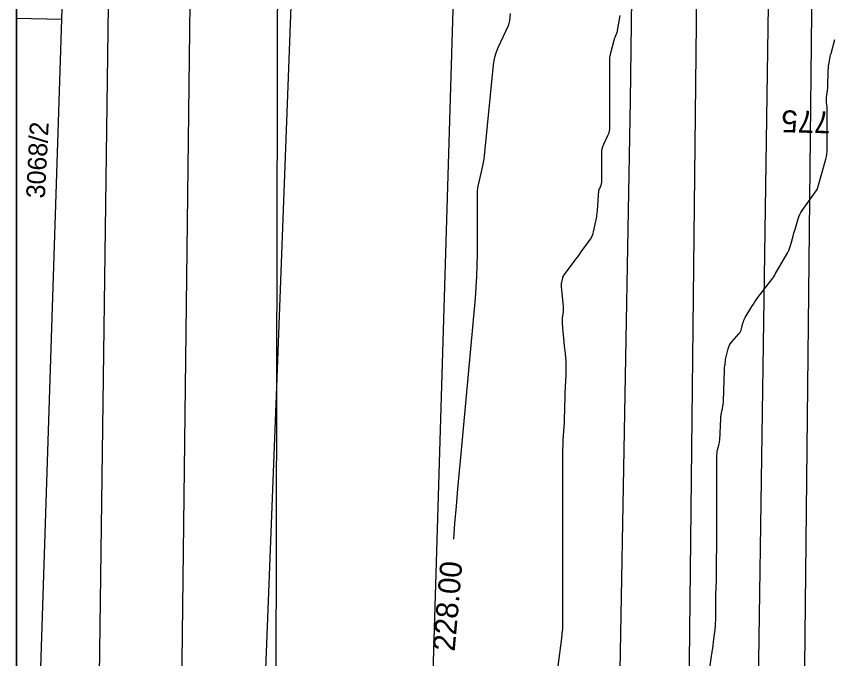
# Model space of a CAD drawing. Extents: x -534410 to -534262, y -1190162 to -1189584.
# Drawn here: x -534410.13 to -534372.95, y -1189830.22 to -1189801.04 of the extents above; entities that cross this region are included whole.
import ezdxf

# ---------------------------------------------------------------- set-up
doc = ezdxf.new("R2010")
doc.units = 0
for name, color, linetype in [('30', 7, 'Continuous'), ('31', 7, 'Continuous'), ('40', 7, 'Continuous'), ('_N_text', 7, 'Continuous'), ('_rámeček', 7, 'Continuous'), ('_rámeček_mřížka', 7, 'Continuous'), ('Hranice parcel', 7, 'Continuous'), ('Parcelní čísla', 7, 'Continuous')]:
    doc.layers.add(name, color=color, linetype=linetype)

msp = doc.modelspace()

# ---------------------------------------------------------------- linework, layer by layer
at = {"layer": '30'}
for points in [[(-534387.691, -1189800.913), (-534387.73, -1189801.248), (-534387.739, -1189801.306), (-534387.752, -1189801.362), (-534387.77, -1189801.418), (-534387.792, -1189801.472), (-534388.252, -1189802.475), (-534388.329, -1189802.662), (-534388.39, -1189802.853), (-534388.434, -1189803.049), (-534388.463, -1189803.249), (-534388.878, -1189807.382), (-534388.895, -1189807.53), (-534388.918, -1189807.678), (-534388.946, -1189807.825), (-534388.98, -1189807.971), (-534389.124, -1189808.553), (-534389.155, -1189808.699), (-534389.178, -1189808.847), (-534389.191, -1189808.995), (-534389.196, -1189809.144), (-534389.196, -1189811.845), (-534389.201, -1189812.344), (-534389.219, -1189812.843), (-534389.247, -1189813.342), (-534389.288, -1189813.84), (-534389.942, -1189820.914), (-534390.014, -1189821.707), (-534390.084, -1189822.5), (-534390.151, -1189823.292), (-534390.216, -1189824.085), (-534390.272, -1189824.786)], [(-534378.618, -1189830.646), (-534378.544, -1189830.112), (-534378.52, -1189829.931), (-534378.478, -1189829.631), (-534378.453, -1189829.451), (-534378.39, -1189828.995), (-534378.381, -1189828.919), (-534378.374, -1189828.844), (-534378.368, -1189828.769), (-534378.364, -1189828.693), (-534378.354, -1189828.39), (-534378.352, -1189828.315), (-534378.35, -1189828.239), (-534378.349, -1189828.163), (-534378.349, -1189828.087), (-534378.349, -1189827.602), (-534378.348, -1189827.526), (-534378.348, -1189827.45), (-534378.346, -1189827.374), (-534378.344, -1189827.299), (-534378.334, -1189826.987), (-534378.332, -1189826.916), (-534378.33, -1189826.844), (-534378.328, -1189826.773), (-534378.326, -1189826.702), (-534378.318, -1189826.416), (-534378.316, -1189826.345), (-534378.315, -1189826.274), (-534378.314, -1189826.202), (-534378.314, -1189826.131), (-534378.314, -1189825.558), (-534378.314, -1189825.487), (-534378.313, -1189825.415), (-534378.312, -1189825.344), (-534378.31, -1189825.273), (-534378.303, -1189824.987), (-534378.301, -1189824.916), (-534378.3, -1189824.844), (-534378.299, -1189824.773), (-534378.299, -1189824.702), (-534378.299, -1189820.958), (-534378.297, -1189820.901), (-534378.292, -1189820.845), (-534378.283, -1189820.79), (-534378.27, -1189820.735), (-534378.21, -1189820.516), (-534378.197, -1189820.461), (-534378.187, -1189820.406), (-534378.179, -1189820.35), (-534378.175, -1189820.294), (-534378.126, -1189819.318), (-534378.122, -1189819.27), (-534378.118, -1189819.223), (-534378.111, -1189819.175), (-534378.103, -1189819.128), (-534378.061, -1189818.91), (-534378.055, -1189818.877), (-534378.049, -1189818.844), (-534378.044, -1189818.812), (-534378.038, -1189818.779), (-534378.017, -1189818.647), (-534378.012, -1189818.614), (-534378.008, -1189818.581), (-534378.006, -1189818.548), (-534378.004, -1189818.515), (-534377.959, -1189817.112), (-534377.958, -1189817.085), (-534377.956, -1189817.059), (-534377.953, -1189817.032), (-534377.95, -1189817.005), (-534377.935, -1189816.887), (-534377.932, -1189816.866), (-534377.93, -1189816.844), (-534377.928, -1189816.823), (-534377.926, -1189816.801), (-534377.919, -1189816.715), (-534377.917, -1189816.693), (-534377.914, -1189816.672), (-534377.91, -1189816.651), (-534377.906, -1189816.63), (-534377.786, -1189816.145), (-534377.76, -1189816.06), (-534377.724, -1189815.979), (-534377.679, -1189815.904), (-534377.625, -1189815.833), (-534377.309, -1189815.47), (-534377.268, -1189815.417), (-534377.234, -1189815.36), (-534377.206, -1189815.3), (-534377.186, -1189815.237), (-534377.118, -1189814.975), (-534377.098, -1189814.911), (-534377.075, -1189814.848), (-534377.047, -1189814.787), (-534377.014, -1189814.728), (-534376.709, -1189814.214), (-534376.645, -1189814.11), (-534376.578, -1189814.007), (-534376.508, -1189813.907), (-534376.436, -1189813.809), (-534375.769, -1189812.938), (-534375.756, -1189812.921), (-534375.744, -1189812.903), (-534375.732, -1189812.885), (-534375.721, -1189812.867), (-534375.678, -1189812.794), (-534375.667, -1189812.776), (-534375.656, -1189812.757), (-534375.645, -1189812.739), (-534375.635, -1189812.72), (-534375.087, -1189811.766), (-534375.042, -1189811.68), (-534375.002, -1189811.592), (-534374.969, -1189811.502), (-534374.942, -1189811.409), (-534374.844, -1189811.033), (-534374.82, -1189810.939), (-534374.794, -1189810.845), (-534374.767, -1189810.752), (-534374.739, -1189810.659), (-534374.611, -1189810.24), (-534374.577, -1189810.141), (-534374.535, -1189810.045), (-534374.485, -1189809.954), (-534374.428, -1189809.866), (-534373.749, -1189808.908), (-534373.746, -1189808.903), (-534373.744, -1189808.899), (-534373.742, -1189808.894), (-534373.74, -1189808.889), (-534373.73, -1189808.858), (-534373.727, -1189808.848), (-534373.718, -1189808.819), (-534373.715, -1189808.809), (-534373.348, -1189807.521), (-534373.321, -1189807.411), (-534373.302, -1189807.3), (-534373.29, -1189807.187), (-534373.286, -1189807.074), (-534373.288, -1189806.618), (-534373.288, -1189806.504), (-534373.288, -1189806.39), (-534373.288, -1189806.276), (-534373.288, -1189806.162), (-534373.288, -1189805.413), (-534373.289, -1189805.356), (-534373.291, -1189805.299), (-534373.295, -1189805.242), (-534373.3, -1189805.186), (-534373.322, -1189804.958), (-534373.326, -1189804.901), (-534373.327, -1189804.845), (-534373.324, -1189804.788), (-534373.319, -1189804.731), (-534373.287, -1189804.491), (-534373.28, -1189804.432), (-534373.274, -1189804.373), (-534373.27, -1189804.313), (-534373.267, -1189804.254), (-534373.242, -1189803.478), (-534373.239, -1189803.414), (-534373.233, -1189803.351), (-534373.226, -1189803.287), (-534373.217, -1189803.224), (-534373.175, -1189802.971), (-534373.163, -1189802.908), (-534373.15, -1189802.845), (-534373.135, -1189802.783), (-534373.119, -1189802.721), (-534372.939, -1189802.098)]]:
    msp.add_lwpolyline(points, dxfattribs=at)
at = {"layer": '31'}
msp.add_lwpolyline([(-534385.51, -1189830.562), (-534385.354, -1189829.289), (-534385.312, -1189828.943), (-534385.307, -1189828.894), (-534385.303, -1189828.844), (-534385.301, -1189828.795), (-534385.3, -1189828.745), (-534385.3, -1189820.955), (-534385.3, -1189820.9), (-534385.299, -1189820.845), (-534385.298, -1189820.789), (-534385.297, -1189820.734), (-534385.29, -1189820.502), (-534385.288, -1189820.445), (-534385.285, -1189820.388), (-534385.283, -1189820.33), (-534385.279, -1189820.273), (-534385.233, -1189819.491), (-534385.23, -1189819.427), (-534385.227, -1189819.362), (-534385.224, -1189819.297), (-534385.222, -1189819.233), (-534385.214, -1189818.974), (-534385.213, -1189818.909), (-534385.211, -1189818.844), (-534385.209, -1189818.78), (-534385.208, -1189818.715), (-534385.201, -1189818.435), (-534385.199, -1189818.367), (-534385.197, -1189818.299), (-534385.194, -1189818.231), (-534385.191, -1189818.163), (-534385.163, -1189817.578), (-534385.16, -1189817.504), (-534385.157, -1189817.431), (-534385.155, -1189817.358), (-534385.153, -1189817.284), (-534385.146, -1189816.982), (-534385.146, -1189816.913), (-534385.147, -1189816.845), (-534385.15, -1189816.776), (-534385.156, -1189816.707), (-534385.187, -1189816.364), (-534385.2, -1189816.226), (-534385.206, -1189816.158), (-534385.28, -1189815.36), (-534385.296, -1189815.188), (-534385.317, -1189814.959), (-534385.32, -1189814.902), (-534385.321, -1189814.845), (-534385.318, -1189814.788), (-534385.311, -1189814.731), (-534385.277, -1189814.483), (-534385.271, -1189814.422), (-534385.268, -1189814.362), (-534385.268, -1189814.301), (-534385.273, -1189814.241), (-534385.366, -1189813.307), (-534385.368, -1189813.26), (-534385.367, -1189813.213), (-534385.362, -1189813.167), (-534385.353, -1189813.121), (-534385.308, -1189812.937), (-534385.295, -1189812.892), (-534385.277, -1189812.849), (-534385.255, -1189812.808), (-534385.229, -1189812.769), (-534384.789, -1189812.184), (-534384.707, -1189812.074), (-534384.625, -1189811.963), (-534384.543, -1189811.852), (-534384.461, -1189811.742), (-534384.113, -1189811.267), (-534384.046, -1189811.165), (-534383.99, -1189811.058), (-534383.945, -1189810.946), (-534383.911, -1189810.828), (-534383.799, -1189810.347), (-534383.774, -1189810.227), (-534383.753, -1189810.105), (-534383.737, -1189809.983), (-534383.726, -1189809.86), (-534383.662, -1189808.95), (-534383.661, -1189808.939), (-534383.658, -1189808.928), (-534383.654, -1189808.917), (-534383.65, -1189808.907), (-534383.629, -1189808.865), (-534383.623, -1189808.855), (-534383.619, -1189808.844), (-534383.614, -1189808.834), (-534383.61, -1189808.823), (-534383.557, -1189808.69), (-534383.549, -1189808.664), (-534383.542, -1189808.638), (-534383.539, -1189808.611), (-534383.537, -1189808.583), (-534383.537, -1189807.268), (-534383.531, -1189807.16), (-534383.514, -1189807.056), (-534383.485, -1189806.953), (-534383.444, -1189806.854), (-534383.254, -1189806.455), (-534383.214, -1189806.359), (-534383.186, -1189806.26), (-534383.169, -1189806.159), (-534383.163, -1189806.055), (-534383.163, -1189805.569), (-534383.164, -1189805.424), (-534383.164, -1189805.279), (-534383.164, -1189804.989), (-534383.164, -1189804.917), (-534383.164, -1189804.845), (-534383.164, -1189804.772), (-534383.164, -1189804.7), (-534383.164, -1189804.41), (-534383.164, -1189804.265), (-534383.163, -1189804.12), (-534383.163, -1189803.569), (-534383.164, -1189803.424), (-534383.164, -1189803.279), (-534383.164, -1189802.989), (-534383.161, -1189802.917), (-534383.154, -1189802.846), (-534383.143, -1189802.775), (-534383.126, -1189802.705), (-534382.97, -1189802.127), (-534382.959, -1189802.089), (-534382.947, -1189802.052), (-534382.934, -1189802.015), (-534382.919, -1189801.979), (-534382.857, -1189801.834), (-534382.843, -1189801.797), (-534382.831, -1189801.76), (-534382.821, -1189801.722), (-534382.813, -1189801.684), (-534382.694, -1189801.008)], dxfattribs=at)
at = {"layer": '_rámeček'}
msp.add_line((-534410.126, -1189584.47), (-534410.126, -1190161.97), dxfattribs=at)
msp.add_lwpolyline([(-534410.126, -1189794.47), (-534261.626, -1189794.47), (-534261.626, -1189899.47), (-534410.126, -1189899.47)], close=True, dxfattribs=at)
at = {"layer": '_rámeček_mřížka'}
msp.add_line((-534410.126, -1189584.47), (-534410.126, -1190161.97), dxfattribs=at)
at = {"layer": 'Hranice parcel'}
for p, q in [((-534398.3, -1189817.87), (-534394.19, -1189710.57)), ((-534408.06, -1189801.17), (-534406.95, -1189766.9)), ((-534410.126, -1189801.118), (-534408.06, -1189801.17)), ((-534410.126, -1189865.16), (-534408.06, -1189801.17)), ((-534403.19, -1189945.91), (-534398.3, -1189817.87))]:
    msp.add_line(p, q, dxfattribs=at)
for points in [[(-534398.3, -1189817.87), (-534398.2, -1189776.76), (-534402.83, -1189754), (-534404.51, -1189740.82), (-534402.1, -1189701.89)], [(-534395.93, -1189955.06), (-534393.76, -1189916.2), (-534389.49, -1189774.63), (-534390.92, -1189749.37)], [(-534385.61, -1189919.11), (-534380.06, -1189877.29), (-534378.67, -1189750.28)], [(-534383.94, -1189956.8), (-534379.19, -1189918.48), (-534376.74, -1189853.94), (-534375.92, -1189797.44), (-534376.41, -1189774.02), (-534378.12, -1189750.26)], [(-534385.61, -1189919.11), (-534383.81, -1189892.54), (-534382.22, -1189804.86), (-534381.85, -1189775.86), (-534383.09, -1189750.44)], [(-534406.13, -1189942), (-534403.45, -1189886.77), (-534402.68, -1189837.82), (-534401.95, -1189776.76), (-534406.3, -1189754), (-534406.48, -1189752.31)], [(-534373.61, -1189764.09), (-534375.04, -1189897.07), (-534384.28, -1189963.65)], [(-534410.126, -1189932.794), (-534408.16, -1189899.66), (-534406.57, -1189847.9), (-534405.68, -1189781.38), (-534406.95, -1189766.9)], [(-534403.19, -1189945.91), (-534400.52, -1189907.49), (-534398.39, -1189858.23), (-534398.3, -1189817.87)]]:
    msp.add_lwpolyline(points, dxfattribs=at)

# ---------------------------------------------------------------- texts
at = {"layer": '40'}
msp.add_text('228.00', height=1, rotation=85.0301, dxfattribs=at).set_placement((-534390.216, -1189829.913))
at = {"layer": '_N_text'}
msp.add_text('775', height=1, rotation=178.6463, dxfattribs=at).set_placement((-534373.131, -1189805.357))
at = {"layer": 'Parcelní čísla'}
msp.add_text('3068/2', height=0.85, rotation=87, dxfattribs=at).set_placement((-534408.837, -1189809.327))

doc.saveas('drawing.dxf')
